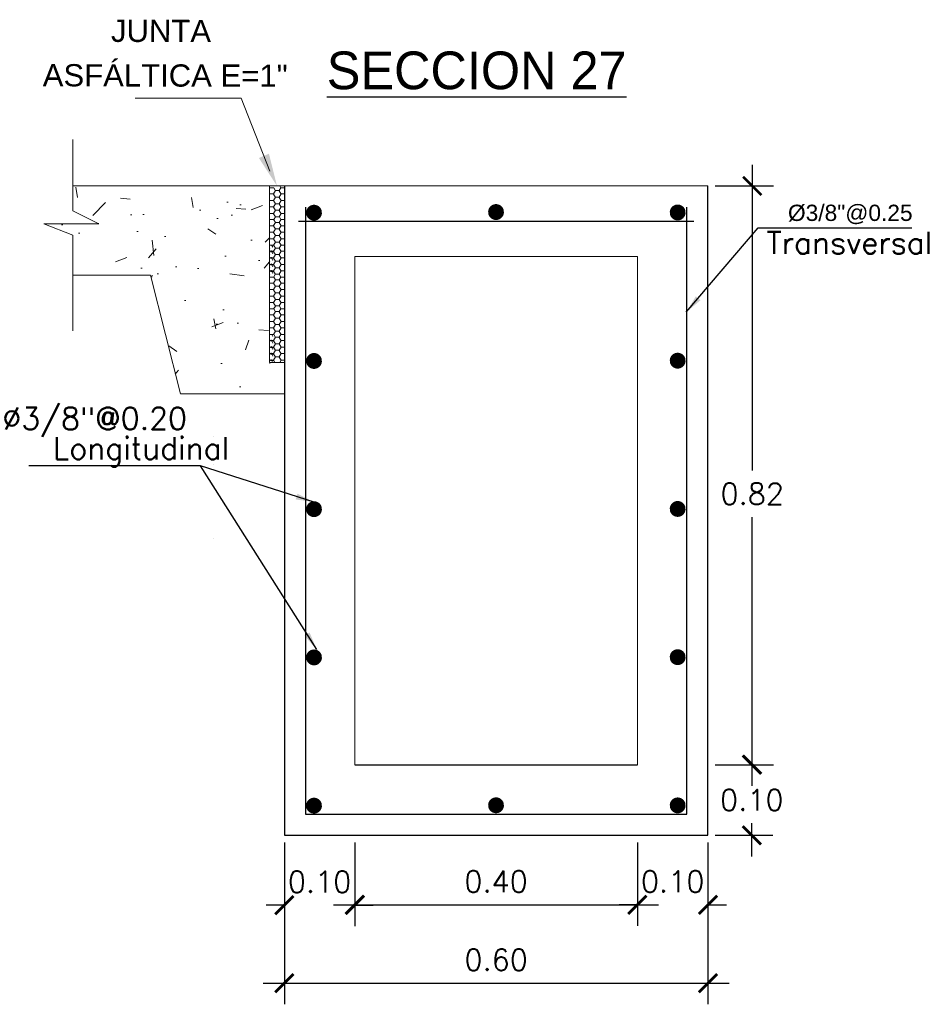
# Model space of a CAD drawing. Header units: millimetres. Extents: x -8931983 to 9630244, y 4 to 18563053.
# Tile 323 of 329: x 349720.32 to 349721.61, y 9282014.5 to 9282015.89. Entities that reach past the tile are written whole.
import ezdxf

# ---------------------------------------------------------------- set-up
doc = ezdxf.new("R2010")
doc.units = ezdxf.units.MM
doc.linetypes.add('ACAD_ISO02W100', pattern=[15, 12, -3])
for name, color, linetype, lineweight in [('0.2', 32, 'ACAD_ISO02W100', 0), ('cotas', 1, 'Continuous', 15), ('linea fina 01', 189, 'Continuous', 0), ('TEXTO', 255, 'Continuous', 5)]:
    doc.layers.add(name, color=color, linetype=linetype, lineweight=lineweight)
doc.layers.add('TEX', color=3, linetype='Continuous')
doc.styles.add('COTAS', font='arial.ttf')
doc.styles.add('MtXpl_Arial_Black', font='txt')
doc.styles.add('ROMANS', font='ROMANS.shx')
doc.styles.add('ROMANS-DIM', font='romans.shx')
doc.styles.add('VANO', font='swissl.ttf', dxfattribs={"height": 0.2})
doc.dimstyles.new('1-25V', dxfattribs={"dimscale": 0.2, "dimtxt": 0.18, "dimasz": 0.13, "dimexe": 0.18, "dimexo": 0.15, "dimgap": 0.1, "dimtad": 0, "dimtih": 1, "dimtoh": 1, "dimzin": 0, "dimdsep": 46, "dimtxsty": 'COTAS', "dimcen": 0.09, "dimadec": 0, "dimazin": 0, "dimtfac": 1, "dimtmove": 2, "dimatfit": 3, "dimfxl": 1, "dimtolj": 1, "dimtzin": 0, "dimarcsym": 0})
doc.dimstyles.new('20_METRIC  ARCHITECTURAL', dxfattribs={"dimscale": 0.2, "dimtxt": 0.03, "dimasz": 0.13, "dimexe": 0.15, "dimexo": 0.05, "dimgap": 0.09, "dimtad": 1, "dimtih": 1, "dimtoh": 1, "dimzin": 0, "dimdsep": 46, "dimtxsty": 'ROMANS-DIM', "dimblk": 'ARCHTICK', "dimcen": 2, "dimdle": 0.15, "dimclrd": 9, "dimclre": 9, "dimadec": 0, "dimazin": 0, "dimtfac": 1, "dimtix": 1, "dimtofl": 0, "dimtmove": 0, "dimatfit": 3, "dimfxl": 1, "dimfrac": 2, "dimtolj": 1, "dimtzin": 0, "dimarcsym": 0})

# ---------------------------------------------------------------- blocks, each defined once
blk = doc.blocks.new('_ArchTick')
at = {"color": 0, "linetype": 'ByBlock', "const_width": 0.15}
blk.add_lwpolyline([(-0.5, -0.5), (0.5, 0.5)], dxfattribs=at)
blk = doc.blocks.new('*D3099')
at = {"color": 9, "lineweight": -2, "transparency": 16777216}
for p, q in [((349720.6951785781, 9282014.72479094), (349720.6951785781, 9282014.495363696)), ((349721.2951785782, 9282014.72479094), (349721.2951785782, 9282014.495363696)), ((349720.6651785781, 9282014.525363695), (349721.3251785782, 9282014.525363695))]:
    blk.add_line(p, q, dxfattribs=at)
at = {"layer": 'Defpoints', "color": 0, "lineweight": 30, "transparency": 16777216}
for p in [(349720.6951785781, 9282014.734790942, 5186.962977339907), (349721.2951785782, 9282014.734790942, 5186.962977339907), (349721.2951785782, 9282014.525363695)]:
    blk.add_point(p, dxfattribs=at)
at = {"color": 9, "lineweight": -2, "transparency": 16777216, "xscale": 0.026, "yscale": 0.026, "zscale": 0.026, "rotation": 180}
blk.add_blockref('_ArchTick', (349720.6951785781, 9282014.525363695), dxfattribs=at)
at = {"color": 9, "lineweight": -2, "transparency": 16777216, "xscale": 0.026, "yscale": 0.026, "zscale": 0.026}
blk.add_blockref('_ArchTick', (349721.2951785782, 9282014.525363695), dxfattribs=at)
at = {"color": 0, "lineweight": 0, "transparency": 16777216, "insert": (349720.9951785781, 9282014.558363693), "char_height": 0.03, "attachment_point": 5, "style": 'ROMANS-DIM'}
blk.add_mtext('\\A1;0.60', dxfattribs=at)
blk = doc.blocks.new('*D3100')
at = {"color": 9, "lineweight": -2, "transparency": 16777216}
for p, q in [((349721.3572350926, 9282014.864790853), (349721.3572350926, 9282014.817790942)), ((349721.3051785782, 9282014.834790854), (349721.3872350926, 9282014.834790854)), ((349721.3572350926, 9282014.704790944), (349721.3572350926, 9282014.751790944)), ((349721.3051785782, 9282014.734790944), (349721.3872350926, 9282014.734790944))]:
    blk.add_line(p, q, dxfattribs=at)
at = {"layer": 'Defpoints', "color": 0, "lineweight": 30, "transparency": 16777216}
for p in [(349721.2951785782, 9282014.834790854), (349721.2951785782, 9282014.734790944), (349721.3572350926, 9282014.734790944)]:
    blk.add_point(p, dxfattribs=at)
at = {"color": 9, "lineweight": -2, "transparency": 16777216, "xscale": 0.026, "yscale": 0.026, "zscale": 0.026}
for p, rotation in [((349721.3572350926, 9282014.834790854), 90), ((349721.3572350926, 9282014.734790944), 270)]:
    blk.add_blockref('_ArchTick', p, dxfattribs=dict(at, rotation=rotation))
at = {"color": 0, "lineweight": 0, "transparency": 16777216, "insert": (349721.3572350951, 9282014.78479094), "char_height": 0.03, "attachment_point": 5, "style": 'ROMANS-DIM'}
blk.add_mtext('\\A1;0.10', dxfattribs=at)
blk = doc.blocks.new('*D3101')
at = {"color": 9, "lineweight": -2, "transparency": 16777216}
for p, q in [((349720.6951785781, 9282014.724790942), (349720.6951785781, 9282014.605940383)), ((349720.7948989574, 9282014.724790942), (349720.7948989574, 9282014.605940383)), ((349720.6951785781, 9282014.635940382), (349720.6691785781, 9282014.635940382)), ((349720.7948989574, 9282014.635940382), (349720.8208989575, 9282014.635940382))]:
    blk.add_line(p, q, dxfattribs=at)
at = {"layer": 'Defpoints', "color": 0, "lineweight": 30, "transparency": 16777216}
for p in [(349720.6951785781, 9282014.734790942, 5186.962977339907), (349720.7948989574, 9282014.734790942, 5186.962977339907), (349720.7948989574, 9282014.635940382)]:
    blk.add_point(p, dxfattribs=at)
at = {"color": 9, "lineweight": -2, "transparency": 16777216, "xscale": 0.026, "yscale": 0.026, "zscale": 0.026}
blk.add_blockref('_ArchTick', (349720.6951785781, 9282014.635940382), dxfattribs=at)
at = {"color": 9, "lineweight": -2, "transparency": 16777216, "xscale": 0.026, "yscale": 0.026, "zscale": 0.026, "rotation": 180}
blk.add_blockref('_ArchTick', (349720.7948989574, 9282014.635940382), dxfattribs=at)
at = {"color": 0, "lineweight": 0, "transparency": 16777216, "insert": (349720.7450387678, 9282014.668940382), "char_height": 0.03, "attachment_point": 5, "style": 'ROMANS-DIM'}
blk.add_mtext('\\A1;0.10', dxfattribs=at)
blk = doc.blocks.new('*D3102')
at = {"color": 9, "lineweight": -2, "transparency": 16777216}
for p, q in [((349720.7948989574, 9282014.72479094), (349720.7948989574, 9282014.606361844)), ((349721.1951785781, 9282014.72479094), (349721.1951785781, 9282014.606361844)), ((349720.7648989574, 9282014.636361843), (349721.2251785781, 9282014.636361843))]:
    blk.add_line(p, q, dxfattribs=at)
at = {"layer": 'Defpoints', "color": 0, "lineweight": 30, "transparency": 16777216}
for p in [(349720.7948989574, 9282014.734790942, 10373.92595467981), (349721.1951785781, 9282014.734790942, 5186.962977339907), (349721.1951785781, 9282014.636361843)]:
    blk.add_point(p, dxfattribs=at)
at = {"color": 9, "lineweight": -2, "transparency": 16777216, "xscale": 0.026, "yscale": 0.026, "zscale": 0.026, "rotation": 180}
blk.add_blockref('_ArchTick', (349720.7948989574, 9282014.636361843), dxfattribs=at)
at = {"color": 9, "lineweight": -2, "transparency": 16777216, "xscale": 0.026, "yscale": 0.026, "zscale": 0.026}
blk.add_blockref('_ArchTick', (349721.1951785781, 9282014.636361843), dxfattribs=at)
at = {"color": 0, "lineweight": 0, "transparency": 16777216, "insert": (349720.9950387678, 9282014.669361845), "char_height": 0.03, "attachment_point": 5, "style": 'ROMANS-DIM'}
blk.add_mtext('\\A1;0.40', dxfattribs=at)
blk = doc.blocks.new('*D3103')
at = {"color": 9, "lineweight": -2, "transparency": 16777216}
for p, q in [((349721.1951785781, 9282014.72479094), (349721.1951785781, 9282014.606361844)), ((349721.2951785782, 9282014.72479094), (349721.2951785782, 9282014.606361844)), ((349721.1951785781, 9282014.636361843), (349721.1691785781, 9282014.636361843)), ((349721.2951785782, 9282014.636361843), (349721.3211785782, 9282014.636361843))]:
    blk.add_line(p, q, dxfattribs=at)
at = {"layer": 'Defpoints', "color": 0, "lineweight": 30, "transparency": 16777216}
for p in [(349721.1951785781, 9282014.734790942, 5186.962977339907), (349721.2951785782, 9282014.734790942, 5186.962977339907), (349721.2951785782, 9282014.636361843)]:
    blk.add_point(p, dxfattribs=at)
at = {"color": 9, "lineweight": -2, "transparency": 16777216, "xscale": 0.026, "yscale": 0.026, "zscale": 0.026}
blk.add_blockref('_ArchTick', (349721.1951785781, 9282014.636361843), dxfattribs=at)
at = {"color": 9, "lineweight": -2, "transparency": 16777216, "xscale": 0.026, "yscale": 0.026, "zscale": 0.026, "rotation": 180}
blk.add_blockref('_ArchTick', (349721.2951785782, 9282014.636361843), dxfattribs=at)
at = {"color": 0, "lineweight": 0, "transparency": 16777216, "insert": (349721.2451785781, 9282014.669361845), "char_height": 0.03, "attachment_point": 5, "style": 'ROMANS-DIM'}
blk.add_mtext('\\A1;0.10', dxfattribs=at)
blk = doc.blocks.new('TEXTO 1')
at = {"layer": 'linea fina 01', "ltscale": 0.1}
for p, q in [((-0.0508167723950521, 0.1241394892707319), (-0.2010398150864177, 0.1241394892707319)), ((-0.0100357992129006, 0.0209258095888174), (-0.0508167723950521, 0.1241394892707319))]:
    blk.add_line(p, q, dxfattribs=at)
blk.add_solid([(-0.02553807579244, 0.0394717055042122), (0, 0), (-0.0113560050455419, 0.0456207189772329)], dxfattribs=at)
at = {"layer": '0.2', "color": 251, "true_color": 0x636466, "style": 'VANO', "oblique": 359.9999999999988}
for s, p in [('JUNTA', (-0.235123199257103, 0.2039847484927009, -5186.962977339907)), ('ASFÁLTICA E=1"', (-0.331776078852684, 0.1410587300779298, -5186.962977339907))]:
    blk.add_text(s, height=0.0314999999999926, rotation=359.8799999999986, dxfattribs=at).set_placement(p)
blk = doc.blocks.new('junta asfaltica')
at = {"lineweight": 0}
h = blk.add_hatch(dxfattribs=at)
h.set_pattern_fill('AR-CONC', scale=0.01, style=0)
h.set_pattern_definition([(50, (-0.1189008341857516, -0.0700673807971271), (0.1639662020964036, -0.0143451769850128), [0.017145, -0.188595]), (355, (-0.1189008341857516, -0.0700673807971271), (-0.0317190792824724, 0.1719511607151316), [0.013716, -0.150876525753]), (100.4514446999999, (-0.1052370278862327, -0.0712628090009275), (0.1322471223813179, 0.1576059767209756), [0.01457100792, -0.1602812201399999]), (46.1842, (-0.1189008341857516, -0.0243473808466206), (0.2439711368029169, -0.0378380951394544), [0.0257175, -0.2828925]), (96.6355576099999, (-0.0985699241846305, -0.0275005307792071), (0.2136637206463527, 0.2226835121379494), [0.021856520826, -0.240422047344]), (351.18415117, (-0.1189008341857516, -0.0243473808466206), (0.2136637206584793, 0.2226835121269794), [0.020573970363, -0.226313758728]), (21, (-0.0960408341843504, -0.0357773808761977), (0.1364529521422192, -0.0920386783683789), [0.017145, -0.188595]), (326, (-0.0960408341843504, -0.0357773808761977), (0.0556218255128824, 0.1657691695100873), [0.013716, -0.150876]), (71.45144499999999, (-0.0846697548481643, -0.0434472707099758), (0.1920747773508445, 0.0737304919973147), [0.01457100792, -0.16028094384]), (37.5, (-0.1189008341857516, -0.0700673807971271), (0.0027797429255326, 0.0760995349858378), [0, -0.1490472, 0, -0.153162, 0, -0.1514475]), (7.499999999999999, (-0.1189008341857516, -0.0700673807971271), (0.0601376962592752, 0.0901625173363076), [0, -0.0873252, 0, -0.1456182, 0, -0.0577215]), (327.5, (-0.1698786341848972, -0.0700673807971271), (0.1220315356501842, -0.0051558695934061), [0, -0.05715, 0, -0.178308, 0, -0.236601]), (317.5, (-0.1927386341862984, -0.0700673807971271), (0.1333162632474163, 0.0228838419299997), [0, -0.074295, 0, -0.1184148, 0, -0.168021])])
h.paths.add_polyline_path([(-0.0210516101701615, 2.68221356e-08), (-0.2996047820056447, 2.68221356e-08), (-0.2996047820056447, -0.0354425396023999), (-0.2629513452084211, -0.0536842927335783), (-0.3405718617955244, -0.0536842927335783), (-0.2996047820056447, -0.0698087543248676), (-0.2996047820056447, -0.1263088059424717), (-0.1894634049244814, -0.1263088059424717), (-0.1473604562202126, -0.2947206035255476), (-0.0210516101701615, -0.2947206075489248)])
h = blk.add_hatch(dxfattribs=at)
h.set_pattern_fill('HONEY', scale=0.0187124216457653, angle=180, style=0)
h.set_pattern_definition([(360, (-1344.435306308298, 712.0165321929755), (0.0080206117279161, -0.0046307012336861), [0.0053470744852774, -0.0106941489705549]), (240, (-1344.435306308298, 712.0165321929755), (-0.0080206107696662, -0.0046307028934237), [0.0053470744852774, -0.0106941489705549]), (300, (-1344.435306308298, 712.0165321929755), (9.5825e-10, -0.0092614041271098), [-0.0106941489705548, 0.0053470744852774])])
h.paths.add_polyline_path([(-0.0210514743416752, -0.0843195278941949), (-0.0210514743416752, -0.1264220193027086), (-0.0160414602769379, -0.1264220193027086), (-0.0160414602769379, -0.0843195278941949)])
h = blk.add_hatch(dxfattribs=at)
h.set_pattern_fill('HONEY', scale=0.0187124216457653, angle=180, style=0)
h.set_pattern_definition([(360, (-1344.435306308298, 711.8902233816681), (0.0080206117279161, -0.0046307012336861), [0.0053470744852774, -0.0106941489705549]), (240, (-1344.435306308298, 711.8902233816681), (-0.0080206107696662, -0.0046307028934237), [0.0053470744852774, -0.0106941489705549]), (300, (-1344.435306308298, 711.8902233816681), (9.5825e-10, -0.0092614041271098), [-0.0106941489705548, 0.0053470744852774])])
h.paths.add_polyline_path([(-0.0210514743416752, -0.2106283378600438), (-0.0210514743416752, -0.2527308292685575), (-0.0160414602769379, -0.2527308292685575), (-0.0160414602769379, -0.2106283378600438)])
at = {"color": 7, "linetype": 'ByBlock', "lineweight": 0}
for p, q in [((-0.2996047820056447, 0.0657418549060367), (-0.2996047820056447, -0.0354425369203)), ((-0.2996047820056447, -0.0354425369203), (-0.2629513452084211, -0.0536842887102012)), ((-0.2629513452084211, -0.0536842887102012), (-0.3405718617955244, -0.0536842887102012)), ((-0.3405718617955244, -0.0536842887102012), (-0.2996047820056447, -0.0698087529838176)), ((-0.2996047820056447, -0.0698087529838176), (-0.2996047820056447, -0.2053593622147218))]:
    blk.add_line(p, q, dxfattribs=at)
at = {"color": 7, "lineweight": 0}
for p, q in [((-0.2996047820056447, 2.81631856e-08), (-0.0210516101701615, 2.81631856e-08)), ((-0.0210514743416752, 0), (0, 0)), ((-0.0210514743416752, 0), (-0.0210514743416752, -0.25)), ((-0.0066348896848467, 0), (-0.0049328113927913, -0.0029480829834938)), ((-1.357866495e-07, -0.2947206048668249), (-1.357866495e-07, 0)), ((-0.0210515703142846, -0.010682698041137), (-0.0205355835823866, -0.0115764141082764)), ((-0.020682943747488, -0.0112982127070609), (-0.0210515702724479, -0.0119366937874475)), ((-0.0148197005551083, -0.0027724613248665), (-0.0210514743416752, -0.0027724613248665)), ((-0.0203683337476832, -0.0113096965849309), (-0.0150212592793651, -0.0113096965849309)), ((-0.0126623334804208, -0.0066675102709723), (-0.0153358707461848, -0.0112982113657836)), ((-0.0151885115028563, -0.0115764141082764), (-0.0125149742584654, -0.0162071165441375)), ((-0.0148361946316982, -0.0029252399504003), (-0.0125149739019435, -0.0069457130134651)), ((-0.0123477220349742, -0.0066789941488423), (-0.0070006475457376, -0.0066789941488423)), ((-0.0051546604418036, -0.0029252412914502), (-0.0073152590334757, -0.0066675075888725)), ((-0.0046417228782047, -0.0112982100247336), (-0.0073152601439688, -0.0159289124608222)), ((-0.0071679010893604, -0.0069457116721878), (-0.0044943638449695, -0.0115764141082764)), ((-0.0051235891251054, -0.0029047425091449), (2.09184e-11, -0.0029047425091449)), ((-0.0043271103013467, -0.0113096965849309), (-9.55119503e-08, -0.0113096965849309)), ((-0.0210515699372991, -0.0199441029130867), (-0.0205355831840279, -0.0208378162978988)), ((-0.0206829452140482, -0.0205596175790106), (-0.0210515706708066, -0.0211980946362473)), ((-0.0203683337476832, -0.0205710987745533), (-0.0150212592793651, -0.0205710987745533)), ((-0.0126623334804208, -0.0159289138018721), (-0.0153358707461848, -0.0205596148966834)), ((-0.012662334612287, -0.0251903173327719), (-0.0153358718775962, -0.0298210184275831)), ((-0.0151885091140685, -0.0208378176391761), (-0.0125149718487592, -0.0254685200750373)), ((-0.0123477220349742, -0.0159403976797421), (-0.0070006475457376, -0.0159403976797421)), ((-0.0123477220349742, -0.0252017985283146), (-0.0070006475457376, -0.0252017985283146)), ((-0.0046417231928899, -0.0205596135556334), (-0.0073152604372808, -0.0251903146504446)), ((-0.0071678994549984, -0.0162071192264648), (-0.004494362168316, -0.0208378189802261)), ((-0.0071678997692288, -0.0254685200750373), (-0.0044943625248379, -0.0300992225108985)), ((-0.0043271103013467, -0.0205710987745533), (-9.55119503e-08, -0.0205710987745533)), ((-0.0210515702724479, -0.0292055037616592), (-0.0205355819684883, -0.0300992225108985)), ((-0.0206829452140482, -0.0298210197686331), (-0.0210515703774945, -0.0304594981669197)), ((-0.0210515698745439, -0.038466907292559), (-0.0205355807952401, -0.0393606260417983)), ((-0.0206829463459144, -0.0390824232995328), (-0.0210515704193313, -0.0397208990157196)), ((-0.0203683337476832, -0.0298325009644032), (-0.0150212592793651, -0.0298325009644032)), ((-0.0203683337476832, -0.0390939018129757), (-0.0150212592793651, -0.0390939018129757)), ((-0.012662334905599, -0.0344517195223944), (-0.0153358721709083, -0.0390824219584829)), ((-0.0151885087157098, -0.0300992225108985), (-0.0125149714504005, -0.0347299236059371)), ((-0.0151885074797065, -0.0393606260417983), (-0.0125149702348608, -0.0439913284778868)), ((-0.0123477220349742, -0.0344632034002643), (-0.0070006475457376, -0.0344632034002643)), ((-0.0046417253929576, -0.0298210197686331), (-0.0073152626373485, -0.0344517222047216)), ((-0.0046417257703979, -0.0390824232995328), (-0.0073152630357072, -0.043713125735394)), ((-0.007167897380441, -0.034729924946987), (-0.004494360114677, -0.0393606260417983)), ((-0.0043271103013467, -0.0298325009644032), (-9.55537871e-08, -0.0298325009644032)), ((-0.0043271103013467, -0.0390939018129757), (-9.55537871e-08, -0.0390939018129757)), ((-0.0210515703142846, -0.0557221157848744), (-0.0205355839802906, -0.0566158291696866)), ((-0.0149139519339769, -0.0477837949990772), (-0.0206632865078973, -0.0477837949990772)), ((-0.0126623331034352, -0.0517069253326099), (-0.0153358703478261, -0.0563376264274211)), ((-0.0125149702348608, -0.0439913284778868), (-0.014899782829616, -0.0475884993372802)), ((-0.0148361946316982, -0.0479646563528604), (-0.0125149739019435, -0.0519851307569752)), ((-0.0123477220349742, -0.0437246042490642), (-0.0070006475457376, -0.0437246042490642)), ((-0.0123477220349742, -0.0517184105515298), (-0.0070006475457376, -0.0517184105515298)), ((-0.0051546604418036, -0.0479646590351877), (-0.0073152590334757, -0.0517069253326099)), ((-0.0071679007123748, -0.0519851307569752), (-0.0044943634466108, -0.0566158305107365)), ((-0.0069412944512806, -0.0439446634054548), (-0.0051814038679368, -0.0474320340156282)), ((-0.0052986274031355, -0.0476877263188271), (2.09184e-11, -0.0476877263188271)), ((-0.020682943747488, -0.056337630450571), (-0.0210515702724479, -0.056976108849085)), ((-0.0210515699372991, -0.0649835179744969), (-0.0205355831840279, -0.0658772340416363)), ((-0.0206829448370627, -0.0655990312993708), (-0.0210515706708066, -0.0662375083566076)), ((-0.0203683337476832, -0.056349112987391), (-0.0150212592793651, -0.056349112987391)), ((-0.0203683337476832, -0.0656105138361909), (-0.0150212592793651, -0.0656105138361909)), ((-0.0126623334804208, -0.0609683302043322), (-0.0153358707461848, -0.0655990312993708)), ((-0.0151885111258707, -0.0566158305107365), (-0.0125149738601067, -0.061246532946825)), ((-0.015188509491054, -0.0658772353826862), (-0.0125149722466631, -0.0705079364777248)), ((-0.0123477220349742, -0.0609798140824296), (-0.0070006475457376, -0.0609798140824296)), ((-0.0046417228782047, -0.0563376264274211), (-0.0073152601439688, -0.0609683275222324)), ((-0.0046417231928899, -0.0655990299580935), (-0.0073152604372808, -0.0702297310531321)), ((-0.0071678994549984, -0.061246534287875), (-0.004494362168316, -0.0658772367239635)), ((-0.0043271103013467, -0.056349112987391), (-9.55119503e-08, -0.056349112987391)), ((-0.0043271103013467, -0.0656105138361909), (-9.55119503e-08, -0.0656105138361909)), ((-0.0210515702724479, -0.0742449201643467), (-0.0205355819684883, -0.075138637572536)), ((-0.0206829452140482, -0.0748604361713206), (-0.0210515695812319, -0.0754989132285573)), ((-0.0210515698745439, -0.0835063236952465), (-0.0206477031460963, -0.0842058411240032)), ((-0.0203683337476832, -0.0748719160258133), (-0.0150212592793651, -0.0748719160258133)), ((-0.012662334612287, -0.0702297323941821), (-0.0153358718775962, -0.0748604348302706)), ((-0.012662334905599, -0.0794911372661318), (-0.0153358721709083, -0.0841218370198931)), ((-0.0151885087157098, -0.075138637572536), (-0.0125149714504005, -0.0797693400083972)), ((-0.0123477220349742, -0.0702412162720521), (-0.0070006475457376, -0.0702412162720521)), ((-0.0123477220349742, -0.0795026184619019), (-0.0070006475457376, -0.0795026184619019)), ((-0.0046417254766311, -0.0748604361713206), (-0.0073152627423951, -0.0794911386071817)), ((-0.0071678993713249, -0.0705079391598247), (-0.0044943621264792, -0.075138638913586)), ((-0.0071678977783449, -0.0797693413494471), (-0.0046064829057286, -0.0842058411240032)), ((-0.0043271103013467, -0.0748719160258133), (-9.55537871e-08, -0.0748719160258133)), ((-0.0210515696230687, -0.0920769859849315), (-0.0205355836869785, -0.092970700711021)), ((-0.0206829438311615, -0.0926924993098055), (-0.0210515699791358, -0.0933309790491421)), ((-0.0206829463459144, -0.084121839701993), (-0.0207314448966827, -0.0842058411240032)), ((-0.0203683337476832, -0.0841333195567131), (-0.0150212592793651, -0.0841333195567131)), ((-0.0203683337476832, -0.0927039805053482), (-0.0150212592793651, -0.0927039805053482)), ((-0.0126623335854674, -0.088061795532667), (-0.0153358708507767, -0.0926924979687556)), ((-0.0126623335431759, -0.0973232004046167), (-0.0153358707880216, -0.101953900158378)), ((-0.015188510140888, -0.092970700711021), (-0.0125149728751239, -0.0976014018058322)), ((-0.0148361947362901, -0.0843195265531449), (-0.0125149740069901, -0.0883399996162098)), ((-0.0123477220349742, -0.088073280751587), (-0.0070006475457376, -0.088073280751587)), ((-0.0123477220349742, -0.0973346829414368), (-0.0070006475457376, -0.0973346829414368)), ((-0.0051546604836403, -0.0843195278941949), (-0.0073152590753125, -0.0880617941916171)), ((-0.0046417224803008, -0.0926924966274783), (-0.0073152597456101, -0.0973231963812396)), ((-0.0071679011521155, -0.0883399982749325), (-0.0044943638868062, -0.0929706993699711)), ((-0.0071678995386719, -0.0976014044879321), (-0.0044943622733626, -0.1022321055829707)), ((-0.0043271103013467, -0.0841333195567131), (-9.55537871e-08, -0.0841333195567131)), ((-0.0043271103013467, -0.0927039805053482), (-9.55119503e-08, -0.0927039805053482)), ((-0.0210515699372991, -0.1013383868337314), (-0.0205355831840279, -0.1022321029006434)), ((-0.0206829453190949, -0.101953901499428), (-0.0210515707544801, -0.1025923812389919)), ((-0.0210515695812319, -0.1105997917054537), (-0.0205355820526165, -0.1114935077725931)), ((-0.0206829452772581, -0.1112153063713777), (-0.0210515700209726, -0.1118537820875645)), ((-0.0203683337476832, -0.101965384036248), (-0.0150212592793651, -0.101965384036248)), ((-0.0203683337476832, -0.1112267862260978), (-0.0150212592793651, -0.1112267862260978)), ((-0.0126623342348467, -0.1065846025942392), (-0.0153358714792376, -0.1112153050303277)), ((-0.015188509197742, -0.1022321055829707), (-0.0125149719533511, -0.1068628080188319)), ((-0.0151885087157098, -0.1114935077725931), (-0.0125149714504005, -0.1161242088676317)), ((-0.0123477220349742, -0.1065960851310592), (-0.0070006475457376, -0.1065960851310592)), ((-0.0046417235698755, -0.1019538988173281), (-0.0073152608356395, -0.1065846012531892)), ((-0.0046417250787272, -0.1112153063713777), (-0.0073152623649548, -0.115846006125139)), ((-0.0071678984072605, -0.1068628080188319), (-0.0044943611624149, -0.1114935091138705)), ((-0.0043271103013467, -0.101965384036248), (-9.55119503e-08, -0.101965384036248)), ((-0.0043271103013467, -0.1112267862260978), (-9.55537871e-08, -0.1112267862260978)), ((-0.0210515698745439, -0.1198611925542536), (-0.0205355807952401, -0.1207549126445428)), ((-0.0206829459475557, -0.1204767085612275), (-0.0210515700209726, -0.121115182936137)), ((-0.0203683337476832, -0.1204881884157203), (-0.0150212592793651, -0.1204881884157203)), ((-0.0126623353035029, -0.115846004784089), (-0.015335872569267, -0.1204767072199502)), ((-0.0151885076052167, -0.1207549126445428), (-0.0125149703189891, -0.1253856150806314)), ((-0.0123477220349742, -0.115857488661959), (-0.0070006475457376, -0.115857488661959)), ((-0.0123477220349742, -0.1251188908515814), (-0.0070006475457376, -0.1251188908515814)), ((-0.0073218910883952, -0.1251188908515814), (-0.0049328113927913, -0.1292568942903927)), ((-0.0046417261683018, -0.1204767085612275), (-0.0073152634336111, -0.1251074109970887)), ((-0.0071678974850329, -0.1161242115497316), (-0.0044943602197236, -0.1207549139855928)), ((-0.0043271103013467, -0.1204881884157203), (-9.55537871e-08, -0.1204881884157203)), ((-0.1894634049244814, -0.1263088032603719), (-0.2996047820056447, -0.1263088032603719)), ((-0.1473604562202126, -0.2947206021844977), (-0.1894634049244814, -0.1263088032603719)), ((-0.0210515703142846, -0.1369915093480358), (-0.0205355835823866, -0.1378852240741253)), ((-0.020682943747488, -0.1376070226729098), (-0.0210515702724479, -0.1382455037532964)), ((-0.0148197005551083, -0.1290812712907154), (-0.0210514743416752, -0.1290812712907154)), ((-0.0203683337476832, -0.1376185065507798), (-0.0150212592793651, -0.1376185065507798)), ((-0.0126623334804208, -0.1329763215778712), (-0.0153358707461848, -0.1376070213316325)), ((-0.0151885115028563, -0.1378852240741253), (-0.0125149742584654, -0.1425159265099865)), ((-0.0148361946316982, -0.1292340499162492), (-0.0125149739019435, -0.133254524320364)), ((-0.0129228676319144, -0.1255586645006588), (-0.0148348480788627, -0.1288070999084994)), ((-0.0123477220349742, -0.1329878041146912), (-0.0070006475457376, -0.1329878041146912)), ((-0.0051546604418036, -0.1292340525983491), (-0.0073152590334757, -0.1329763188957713)), ((-0.0046417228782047, -0.1376070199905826), (-0.0073152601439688, -0.1422377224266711)), ((-0.0071679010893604, -0.1332545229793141), (-0.0044943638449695, -0.1378852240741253)), ((-0.0051235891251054, -0.1292135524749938), (2.09184e-11, -0.1292135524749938)), ((-0.0043271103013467, -0.1376185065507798), (-9.55119503e-08, -0.1376185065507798)), ((-0.0210515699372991, -0.1462529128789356), (-0.0205355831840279, -0.1471466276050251)), ((-0.0206829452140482, -0.1468684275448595), (-0.0210515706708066, -0.1475069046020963)), ((-0.0203683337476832, -0.1468799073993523), (-0.0150212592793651, -0.1468799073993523)), ((-0.0126623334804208, -0.142237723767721), (-0.0153358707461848, -0.1468684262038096)), ((-0.012662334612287, -0.1514991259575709), (-0.0153358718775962, -0.156129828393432)), ((-0.0151885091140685, -0.147146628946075), (-0.0125149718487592, -0.1517773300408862)), ((-0.0123477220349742, -0.1422492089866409), (-0.0070006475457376, -0.1422492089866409)), ((-0.0123477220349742, -0.1515106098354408), (-0.0070006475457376, -0.1515106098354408)), ((-0.0046417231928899, -0.1468684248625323), (-0.0073152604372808, -0.1514991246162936)), ((-0.0071678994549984, -0.1425159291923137), (-0.004494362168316, -0.1471466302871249)), ((-0.0071678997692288, -0.1517773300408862), (-0.0044943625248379, -0.1564080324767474)), ((-0.0043271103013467, -0.1468799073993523), (-9.55119503e-08, -0.1468799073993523)), ((-0.0210515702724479, -0.1555143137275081), (-0.0205355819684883, -0.1564080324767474)), ((-0.0206829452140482, -0.156129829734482), (-0.0210515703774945, -0.156768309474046)), ((-0.0210515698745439, -0.1647757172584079), (-0.0205355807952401, -0.1656694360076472)), ((-0.0206829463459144, -0.1653912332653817), (-0.0210515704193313, -0.1660297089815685)), ((-0.0203683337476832, -0.1561413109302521), (-0.0150212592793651, -0.1561413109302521)), ((-0.0203683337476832, -0.1654027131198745), (-0.0150212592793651, -0.1654027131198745)), ((-0.012662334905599, -0.1607605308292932), (-0.0153358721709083, -0.1653912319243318)), ((-0.0151885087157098, -0.1564080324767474), (-0.0125149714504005, -0.1610387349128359)), ((-0.0151885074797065, -0.1656694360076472), (-0.0125149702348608, -0.1703001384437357)), ((-0.0123477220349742, -0.1607720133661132), (-0.0070006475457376, -0.1607720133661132)), ((-0.0046417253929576, -0.156129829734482), (-0.0073152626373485, -0.1607605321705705)), ((-0.0046417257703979, -0.1653912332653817), (-0.0073152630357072, -0.1700219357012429)), ((-0.007167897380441, -0.1610387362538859), (-0.004494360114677, -0.1656694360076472)), ((-0.0043271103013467, -0.1561413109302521), (-9.55537871e-08, -0.1561413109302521)), ((-0.0043271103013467, -0.1654027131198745), (-9.55537871e-08, -0.1654027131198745)), ((-0.0149139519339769, -0.1740926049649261), (-0.0206632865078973, -0.1740926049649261)), ((-0.0126623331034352, -0.1780157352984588), (-0.0153358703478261, -0.18264643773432)), ((-0.0125149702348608, -0.1703001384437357), (-0.014899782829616, -0.1738973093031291)), ((-0.0148361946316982, -0.1742734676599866), (-0.0125149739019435, -0.1782939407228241)), ((-0.0123477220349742, -0.1700334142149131), (-0.0070006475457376, -0.1700334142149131)), ((-0.0123477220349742, -0.1780272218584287), (-0.0070006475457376, -0.1780272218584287)), ((-0.0051546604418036, -0.1742734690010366), (-0.0073152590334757, -0.1780157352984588)), ((-0.0071679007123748, -0.1782939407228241), (-0.0044943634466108, -0.1829246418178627)), ((-0.0069412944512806, -0.1702534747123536), (-0.0051814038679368, -0.1737408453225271)), ((-0.0052986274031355, -0.173996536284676), (2.09184e-11, -0.173996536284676)), ((-0.0210515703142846, -0.1820309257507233), (-0.0205355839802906, -0.1829246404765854)), ((-0.020682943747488, -0.1826464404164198), (-0.0210515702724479, -0.1832849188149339)), ((-0.0210515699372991, -0.1912923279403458), (-0.0205355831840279, -0.1921860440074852)), ((-0.0206829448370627, -0.1919078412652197), (-0.0210515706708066, -0.1925463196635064)), ((-0.0203683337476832, -0.1826579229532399), (-0.0150212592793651, -0.1826579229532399)), ((-0.0203683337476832, -0.1919193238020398), (-0.0150212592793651, -0.1919193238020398)), ((-0.0126623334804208, -0.1872771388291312), (-0.0153358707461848, -0.1919078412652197)), ((-0.0151885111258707, -0.1829246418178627), (-0.0125149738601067, -0.1875553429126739)), ((-0.015188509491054, -0.1921860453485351), (-0.0125149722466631, -0.1968167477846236)), ((-0.0123477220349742, -0.1872886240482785), (-0.0070006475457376, -0.1872886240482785)), ((-0.0046417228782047, -0.18264643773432), (-0.0073152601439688, -0.1872771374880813)), ((-0.0046417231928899, -0.1919078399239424), (-0.0073152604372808, -0.196538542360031)), ((-0.0071678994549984, -0.1875553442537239), (-0.004494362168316, -0.1921860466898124)), ((-0.0043271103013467, -0.1826579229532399), (-9.55119503e-08, -0.1826579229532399)), ((-0.0043271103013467, -0.1919193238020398), (-9.55119503e-08, -0.1919193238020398)), ((-0.0210515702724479, -0.2005537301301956), (-0.0205355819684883, -0.2014474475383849)), ((-0.0206829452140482, -0.2011692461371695), (-0.0210515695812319, -0.2018077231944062)), ((-0.0203683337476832, -0.2011807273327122), (-0.0150212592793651, -0.2011807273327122)), ((-0.012662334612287, -0.1965385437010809), (-0.0153358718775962, -0.2011692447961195)), ((-0.012662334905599, -0.2057999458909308), (-0.0153358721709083, -0.2104306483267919)), ((-0.0151885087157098, -0.2014474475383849), (-0.0125149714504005, -0.2060781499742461)), ((-0.0123477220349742, -0.196550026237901), (-0.0070006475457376, -0.196550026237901)), ((-0.0123477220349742, -0.2058114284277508), (-0.0070006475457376, -0.2058114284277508)), ((-0.0046417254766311, -0.2011692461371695), (-0.0073152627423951, -0.2057999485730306)), ((-0.0071678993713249, -0.1968167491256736), (-0.0044943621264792, -0.2014474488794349)), ((-0.0071678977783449, -0.206078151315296), (-0.0046064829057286, -0.2105146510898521)), ((-0.0043271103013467, -0.2011807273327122), (-9.55537871e-08, -0.2011807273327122)), ((-0.0210515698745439, -0.2098151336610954), (-0.0206477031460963, -0.2105146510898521)), ((-0.0210515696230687, -0.2183857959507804), (-0.0205355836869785, -0.2192795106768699)), ((-0.0206829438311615, -0.2190013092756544), (-0.0210515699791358, -0.219639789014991)), ((-0.0206829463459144, -0.2104306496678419), (-0.0207314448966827, -0.2105146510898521)), ((-0.0203683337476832, -0.210442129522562), (-0.0150212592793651, -0.210442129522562)), ((-0.0203683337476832, -0.2190127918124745), (-0.0150212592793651, -0.2190127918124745)), ((-0.0126623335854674, -0.2143706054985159), (-0.0153358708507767, -0.2190013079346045)), ((-0.015188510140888, -0.2192795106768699), (-0.0125149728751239, -0.2239102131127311)), ((-0.0148361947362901, -0.2106283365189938), (-0.0125149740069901, -0.2146488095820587)), ((-0.0123477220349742, -0.2143820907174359), (-0.0070006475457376, -0.2143820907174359)), ((-0.0051546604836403, -0.2106283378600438), (-0.0073152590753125, -0.214370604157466)), ((-0.0046417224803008, -0.2190013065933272), (-0.0073152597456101, -0.2236320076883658)), ((-0.0071679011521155, -0.2146488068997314), (-0.0044943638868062, -0.21927950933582)), ((-0.0043271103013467, -0.210442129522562), (-9.55537871e-08, -0.210442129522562)), ((-0.0043271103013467, -0.2190127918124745), (-9.55119503e-08, -0.2190127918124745)), ((-0.0210515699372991, -0.2276471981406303), (-0.0205355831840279, -0.2285409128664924)), ((-0.0206829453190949, -0.2282627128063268), (-0.0210515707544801, -0.2289011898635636)), ((-0.0210515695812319, -0.2369086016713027), (-0.0205355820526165, -0.2378023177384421)), ((-0.0203683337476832, -0.2282741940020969), (-0.0150212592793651, -0.2282741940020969)), ((-0.0126623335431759, -0.2236320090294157), (-0.0153358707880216, -0.2282627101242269)), ((-0.0126623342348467, -0.2328934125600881), (-0.0153358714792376, -0.2375241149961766)), ((-0.015188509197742, -0.2285409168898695), (-0.0125149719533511, -0.2331716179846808)), ((-0.0123477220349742, -0.2236434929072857), (-0.0070006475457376, -0.2236434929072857)), ((-0.0123477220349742, -0.2329048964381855), (-0.0070006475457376, -0.2329048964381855)), ((-0.0046417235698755, -0.228262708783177), (-0.0073152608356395, -0.2328934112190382)), ((-0.0071678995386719, -0.223910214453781), (-0.0044943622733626, -0.2285409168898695)), ((-0.0071678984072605, -0.2331716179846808), (-0.0044943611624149, -0.2378023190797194)), ((-0.0043271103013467, -0.2282741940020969), (-9.55119503e-08, -0.2282741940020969)), ((-0.0206829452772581, -0.2375241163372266), (-0.0210515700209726, -0.2381625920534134)), ((-0.0210515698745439, -0.2461700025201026), (-0.0205355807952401, -0.2470637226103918)), ((-0.0206829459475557, -0.2467855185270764), (-0.0210515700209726, -0.2474239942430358)), ((-0.0210514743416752, -0.25), (-1.357866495e-07, -0.25)), ((-0.0203683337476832, -0.2375355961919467), (-0.0150212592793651, -0.2375355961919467)), ((-0.0203683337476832, -0.2467969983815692), (-0.0150212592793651, -0.2467969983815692)), ((-0.0126623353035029, -0.2421548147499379), (-0.015335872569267, -0.2467855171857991)), ((-0.0151885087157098, -0.2378023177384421), (-0.0125149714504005, -0.2424330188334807)), ((-0.0151885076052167, -0.2470637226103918), (-0.0134932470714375, -0.25)), ((-0.0123477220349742, -0.2421662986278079), (-0.0070006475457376, -0.2421662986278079)), ((-0.0046417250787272, -0.2375241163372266), (-0.0073152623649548, -0.2421548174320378)), ((-0.0071678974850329, -0.2424330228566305), (-0.0044943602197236, -0.2470637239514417)), ((-0.0046417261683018, -0.2467855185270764), (-0.0064976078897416, -0.25)), ((-0.0043271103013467, -0.2375355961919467), (-9.55537871e-08, -0.2375355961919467)), ((-0.0043271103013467, -0.2467969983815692), (-9.55537871e-08, -0.2467969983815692)), ((-1.357866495e-07, -0.2947206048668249), (-0.1473604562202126, -0.2947206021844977))]:
    blk.add_line(p, q, dxfattribs=at)
blk.add_blockref('TEXTO 1', (-0.0105257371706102, 0), dxfattribs=at)
blk = doc.blocks.new('*U2867')
at = {"color": 5, "const_width": 0.01125}
blk.add_lwpolyline([(-0.0056249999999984, 0, 1), (0.0056249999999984, 0, 1)], format="xyb", close=True, dxfattribs=at)
blk = doc.blocks.new('*U2866')
at = {"layer": 'cotas', "color": 0, "linetype": 'ByBlock', "lineweight": -2}
blk.add_blockref('*U2867', (0, 0), dxfattribs=at)
at = {"layer": 'cotas', "color": 0, "linetype": 'ByBlock', "lineweight": -2, "transparency": 16777216}
for p in [(0.21, 0), (0.4200000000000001, 0), (0.63, 0), (0.84, 0)]:
    blk.add_blockref('*U2867', p, dxfattribs=at)
blk = doc.blocks.new('*U2865')
at = {"color": 5, "const_width": 0.01125}
blk.add_lwpolyline([(-0.0056249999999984, 0, 1), (0.0056249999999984, 0, 1)], format="xyb", close=True, dxfattribs=at)
blk = doc.blocks.new('*U2860')
at = {"layer": 'cotas', "color": 0, "linetype": 'ByBlock', "lineweight": -2}
blk.add_blockref('*U2865', (0, 0), dxfattribs=at)
blk = doc.blocks.new('*U2862')
at = {"color": 5, "const_width": 0.01125}
blk.add_lwpolyline([(-0.0056249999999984, 0, 1), (0.0056249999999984, 0, 1)], format="xyb", close=True, dxfattribs=at)
blk = doc.blocks.new('*U2861')
at = {"layer": 'cotas', "color": 0, "linetype": 'ByBlock', "lineweight": -2}
blk.add_blockref('*U2862', (0, 0), dxfattribs=at)
at = {"layer": 'cotas', "color": 0, "linetype": 'ByBlock', "lineweight": -2, "transparency": 16777216}
for p in [(0.21, 0), (0.4200000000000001, 0), (0.63, 0), (0.84, 0)]:
    blk.add_blockref('*U2862', p, dxfattribs=at)
blk = doc.blocks.new('*D3104')
at = {"color": 9, "lineweight": -2, "transparency": 16777216}
for p, q in [((349721.3578759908, 9282015.684790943), (349721.3578759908, 9282015.251519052)), ((349721.3051785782, 9282015.654790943), (349721.3878759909, 9282015.654790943)), ((349721.3578759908, 9282014.804790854), (349721.3578759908, 9282015.185519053)), ((349721.3051785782, 9282014.834790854), (349721.3878759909, 9282014.834790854))]:
    blk.add_line(p, q, dxfattribs=at)
at = {"layer": 'Defpoints', "color": 0, "lineweight": 30, "transparency": 16777216}
for p in [(349721.2951785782, 9282015.654790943), (349721.2951785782, 9282014.834790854), (349721.3578759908, 9282014.834790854)]:
    blk.add_point(p, dxfattribs=at)
at = {"color": 9, "lineweight": -2, "transparency": 16777216, "xscale": 0.026, "yscale": 0.026, "zscale": 0.026}
for p, rotation in [((349721.3578759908, 9282015.654790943), 90), ((349721.3578759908, 9282014.834790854), 270)]:
    blk.add_blockref('_ArchTick', p, dxfattribs=dict(at, rotation=rotation))
at = {"color": 0, "lineweight": 0, "transparency": 16777216, "insert": (349721.3578759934, 9282015.21851905), "char_height": 0.03, "width": 0.0914285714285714, "attachment_point": 5, "style": 'ROMANS-DIM'}
blk.add_mtext('\\A1;0.82', dxfattribs=at)
blk = doc.blocks.new('*U2863')
at = {"color": 5, "const_width": 0.01125}
blk.add_lwpolyline([(-0.0056249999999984, 0, 1), (0.0056249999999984, 0, 1)], format="xyb", close=True, dxfattribs=at)
blk = doc.blocks.new('*U2864')
at = {"layer": 'cotas', "color": 0, "linetype": 'ByBlock', "lineweight": -2}
blk.add_blockref('*U2863', (0, 0), dxfattribs=at)

msp = doc.modelspace()

# ---------------------------------------------------------------- linework, layer by layer
at = {"color": 84, "lineweight": 0}
for p, q in [((349720.6951785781, 9282015.65479094, 5186.962977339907), (349721.2951787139, 9282015.65479094, 5186.962977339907)), ((349720.7951785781, 9282015.55479094, 5186.962977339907), (349721.1951785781, 9282015.55479094, 5186.962977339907)), ((349720.7951785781, 9282015.55479094, 5186.962977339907), (349720.7951785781, 9282014.83479094, 5186.962977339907)), ((349721.195178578, 9282014.834790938, 5186.962977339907), (349721.1951785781, 9282015.55479094, 5186.962977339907))]:
    msp.add_line(p, q, dxfattribs=at)
at = {"color": 84, "lineweight": 30}
for p, q in [((349720.6951785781, 9282015.65479094, 5186.962977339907), (349720.6951785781, 9282014.734790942, 5186.962977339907)), ((349721.2951785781, 9282014.734790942, 5186.962977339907), (349721.2951787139, 9282015.65479094, 5186.962977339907)), ((349720.7951785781, 9282014.83479094, 5186.962977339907), (349721.195178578, 9282014.83479094, 5186.962977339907)), ((349720.6951785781, 9282014.734790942, 5186.962977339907), (349721.2951785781, 9282014.734790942, 5186.962977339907))]:
    msp.add_line(p, q, dxfattribs=at)
at = {"color": 5, "lineweight": 0}
msp.add_line((349720.6951785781, 9282015.604790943, 5186.962977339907), (349720.6951787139, 9282015.604790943, 5186.962977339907), dxfattribs=at)
at = {"color": 6, "lineweight": 30}
msp.add_line((349720.7151788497, 9282015.604790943, 5186.962977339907), (349721.2751785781, 9282015.604790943, 5186.962977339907), dxfattribs=at)
at = {"lineweight": 0}
for p, q in [((349720.5951788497, 9282015.299268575, 5186.962977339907), (349720.5951789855, 9282015.299268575, 5186.962977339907)), ((349720.5951789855, 9282015.260070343, 5186.962977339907), (349720.5951788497, 9282015.260070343, 5186.962977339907))]:
    msp.add_line(p, q, dxfattribs=at)
at = {"color": 172, "lineweight": 0}
msp.add_line((349720.5951788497, 9282015.15479094, 5186.962977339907), (349720.5951788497, 9282015.15479094, 5186.962977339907), dxfattribs=at)
msp.add_line((349720.5951788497, 9282015.15479094, 5186.962977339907), (349720.5951788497, 9282015.15479094, 5186.962977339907), dxfattribs=at)
at = {"color": 6, "lineweight": 30, "elevation": 5186.962977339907}
msp.add_lwpolyline([(349720.7251788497, 9282015.62479094), (349720.7251788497, 9282014.76479094), (349721.2651788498, 9282014.76479094), (349721.2651788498, 9282015.62479094)], dxfattribs=at)

# ---------------------------------------------------------------- block references
at = {"color": 84, "lineweight": 0}
msp.add_blockref('junta asfaltica', (349720.6951788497, 9282015.65479094, 5186.962977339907), dxfattribs=at)
at = {"layer": 'cotas'}
for name, p, rotation in [('*U2866', (349720.7371507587, 9282014.776793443, 5186.962977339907), 89.99999999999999), ('*U2864', (349720.9949797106, 9282015.617733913, 5186.962977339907), 270), ('*U2861', (349721.2522217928, 9282014.777155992, 5186.962977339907), 89.99999999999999), ('*U2860', (349720.9949797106, 9282014.77730387, 5186.962977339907), 270)]:
    msp.add_blockref(name, p, dxfattribs=dict(at, rotation=rotation))

# ---------------------------------------------------------------- texts
at = {"layer": 'cotas', "insert": (349721.5849925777, 9282015.614322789, 5186.962977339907), "char_height": 0.02304, "attachment_point": 6, "style": 'COTAS'}
msp.add_mtext('Ø3/8"@0.25', dxfattribs=at)
at = {"layer": 'TEX', "color": 7, "linetype": 'Continuous', "lineweight": 5, "char_height": 0.0313, "style": 'ROMANS'}
for s, insert, attachment_point in [('Transversal', (349721.3782318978, 9282015.589884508, 5186.962977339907), 1), ('Ø3/8"@0.20', (349720.5573072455, 9282015.320197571, 5186.962977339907), 6), ('Longitudinal', (349720.3676739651, 9282015.298691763, 5186.962977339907), 1)]:
    msp.add_mtext(s, dxfattribs=dict(at, insert=insert, attachment_point=attachment_point))
at = {"layer": 'TEXTO', "color": 18, "lineweight": -3, "true_color": 0x000000, "style": 'MtXpl_Arial_Black'}
msp.add_text('%%USECCION 27', height=0.0534103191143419, dxfattribs=at).set_placement((349720.7552239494, 9282015.791762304))

# ---------------------------------------------------------------- dimensions: what is measured, and where the dimension line sits
at = {"lineweight": 0}
for base, p1, p2, picture, middle in [((349721.3578759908, 9282014.834790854, 5186.962977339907), (349721.2951785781, 9282015.65479094, 5186.962977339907), (349721.2951785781, 9282014.834790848, 5186.962977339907), '*D3104', (349721.3578759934, 9282015.21851905, 5186.962977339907)), ((349721.3572350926, 9282014.734790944, 5186.962977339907), (349721.2951785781, 9282014.834790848, 5186.962977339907), (349721.2951785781, 9282014.734790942, 5186.962977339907), '*D3100', (349721.3572350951, 9282014.78479094, 5186.962977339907))]:
    dim = msp.add_linear_dim(base=base, p1=p1, p2=p2, angle=90, dimstyle='20_METRIC  ARCHITECTURAL', override={"dimtxt": 0.15}, dxfattribs=at)
    dim.commit()
    dim.dimension.update_dxf_attribs({"geometry": picture, "text_midpoint": middle, "dimtype": 160})
for base, p1, p2, picture, middle in [((349721.2951785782, 9282014.525363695), (349720.6951785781, 9282014.734790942, 5186.962977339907), (349721.2951785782, 9282014.734790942, 5186.962977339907), '*D3099', (349720.9951785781, 9282014.525363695)), ((349721.1951785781, 9282014.636361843), (349720.7948989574, 9282014.734790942, 10373.92595467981), (349721.1951785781, 9282014.734790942, 5186.962977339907), '*D3102', (349720.9950387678, 9282014.636361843))]:
    dim = msp.add_linear_dim(base=base, p1=p1, p2=p2, dimstyle='20_METRIC  ARCHITECTURAL', override={"dimtxt": 0.15}, dxfattribs=at)
    dim.commit()
    dim.dimension.update_dxf_attribs({"geometry": picture, "text_midpoint": middle, "dimtype": 160})
for base, p1, p2, picture, middle in [((349720.7948989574, 9282014.635940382), (349720.6951785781, 9282014.734790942, 5186.962977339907), (349720.7948989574, 9282014.734790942, 5186.962977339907), '*D3101', (349720.7450387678, 9282014.668940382)), ((349721.2951785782, 9282014.636361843), (349721.1951785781, 9282014.734790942, 5186.962977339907), (349721.2951785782, 9282014.734790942, 5186.962977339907), '*D3103', (349721.2451785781, 9282014.669361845))]:
    dim = msp.add_linear_dim(base=base, p1=p1, p2=p2, dimstyle='20_METRIC  ARCHITECTURAL', override={"dimtxt": 0.15}, dxfattribs=at)
    dim.commit()
    dim.dimension.update_dxf_attribs({"geometry": picture, "text_midpoint": middle})

# ---------------------------------------------------------------- leaders
at = {"layer": 'cotas'}
msp.add_leader([(349721.2643539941, 9282015.47572158, 5186.962977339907), (349721.3663691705, 9282015.59532659, 5186.962977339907), (349721.5837104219, 9282015.59532659, 5186.962977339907)], dimstyle='1-25V', override={"dimgap": 0.1, "dimtad": 0}, dxfattribs=at)
for points in [[(349720.7371507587, 9282015.206793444, 5186.962977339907), (349720.5762778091, 9282015.258189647, 5186.962977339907), (349720.3331890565, 9282015.258189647, 5186.962977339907)], [(349720.7411710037, 9282014.9978592, 5186.962977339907), (349720.5762778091, 9282015.258189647, 5186.962977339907)]]:
    msp.add_leader(points, dimstyle='1-25V', dxfattribs=at)

doc.saveas('drawing.dxf')
